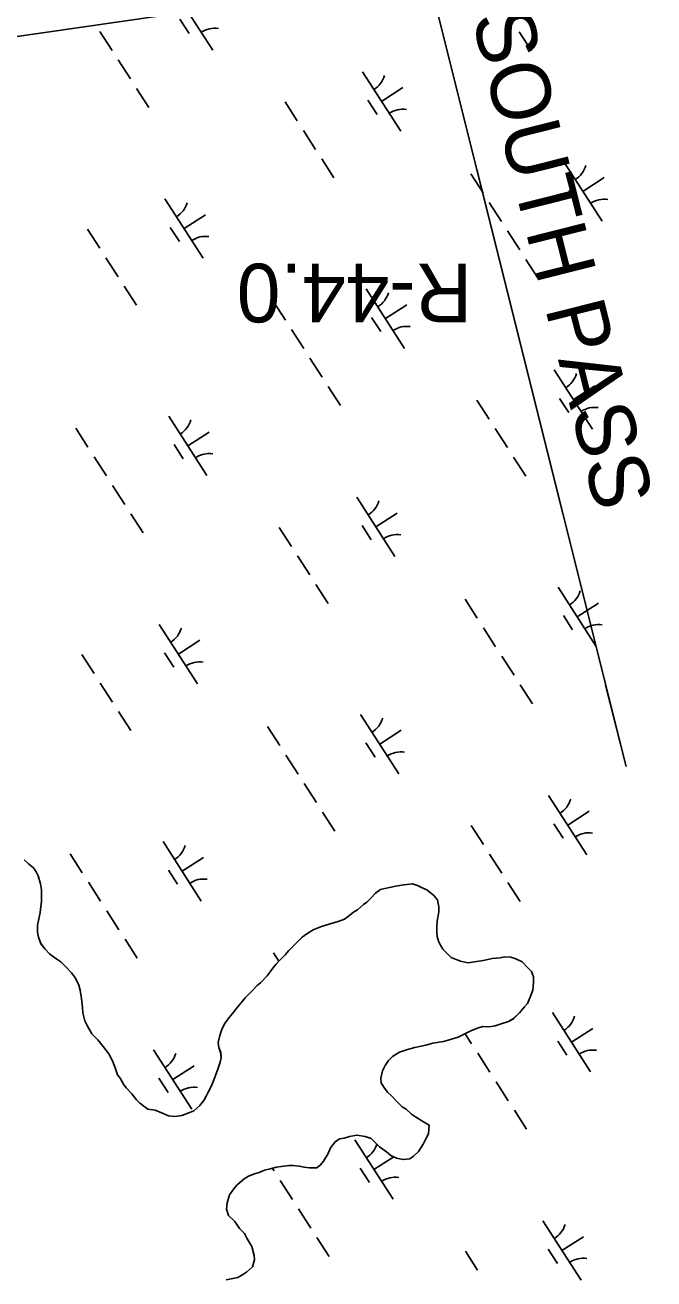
# Model space of a CAD drawing. Extents: x 3937982 to 3958556, y 219448 to 241894.
# Drawn here: x 3946955 to 3947400, y 234922 to 235810 of the extents above; entities that cross this region are included whole.
import ezdxf

# ---------------------------------------------------------------- set-up
doc = ezdxf.new("R2010")
doc.units = 0
for name, color, linetype in [('V-RIVR-RANG', 7, 'Continuous'), ('V-RIVR-RANG-IDEN', 7, 'Continuous'), ('V-TOPO-MINR', 7, 'Continuous'), ('V-TOPO-SHOR', 7, 'Continuous'), ('V-UTIL-LINE', 7, 'Continuous'), ('V-WETL-SWMP', 7, 'Continuous')]:
    doc.layers.add(name, color=color, linetype=linetype)

msp = doc.modelspace()

# ---------------------------------------------------------------- linework, layer by layer
at = {"layer": 'V-RIVR-RANG'}
for points in [[(3946957.437, 236974.182), (3947380.075, 235285.015)], [(3946957.437, 236974.182), (3947380.075, 235285.015)], [(3947264.913, 235745.284), (3947335.303, 235463.956)], [(3947365.643, 235342.694), (3947380.075, 235285.015)]]:
    msp.add_lwpolyline(points, dxfattribs=at)
at = {"layer": 'V-TOPO-MINR'}
msp.add_lwpolyline([(3946957.437, 236974.182), (3947380.075, 235285.015)], dxfattribs=at)
at = {"layer": 'V-TOPO-SHOR'}
for points in [[(3946953.848, 235218.996), (3946956.959, 235216.155), (3946960.42, 235213.311), (3946962.481, 235210.484), (3946963.845, 235207.668), (3946965.518, 235202.049), (3946966.161, 235197.84), (3946966.116, 235194.342)], [(3946966.116, 235194.342), (3946966.05, 235189.445), (3946965.655, 235185.951), (3946965.25, 235181.759), (3946964.125, 235176.176), (3946963.38, 235172.689), (3946963.314, 235167.79), (3946963.968, 235164.284), (3946965.657, 235159.712), (3946968.754, 235155.823), (3946971.861, 235152.633), (3946974.632, 235150.496), (3946977.056, 235148.717), (3946979.831, 235146.931), (3946983.282, 235143.386), (3946987.425, 235139.132), (3946990.172, 235135.247), (3946992.556, 235130.318), (3946993.559, 235126.805), (3946994.53, 235120.846), (3946995.146, 235114.54), (3946995.443, 235110.687), (3946996.768, 235105.072), (3946998.476, 235101.899), (3947001.897, 235095.907), (3947006.038, 235091.653), (3947009.824, 235087.056), (3947013.953, 235081.753), (3947016.337, 235076.824), (3947018.371, 235071.898), (3947020.054, 235066.977), (3947021.77, 235064.505), (3947024.164, 235060.276), (3947026.231, 235057.8), (3947030.024, 235053.55), (3947033.464, 235049.307), (3947035.881, 235046.827), (3947038.652, 235044.691), (3947041.423, 235042.555), (3947046.66, 235041.785), (3947052.228, 235039.612), (3947056.054, 235037.811), (3947060.596, 235037.402), (3947065.503, 235038.037), (3947070.429, 235040.07), (3947073.943, 235041.422), (3947078.193, 235045.217), (3947081.037, 235048.676), (3947082.827, 235051.801), (3947084.265, 235054.58), (3947086.42, 235058.75), (3947087.87, 235062.58), (3947089.32, 235066.41), (3947091.13, 235070.934), (3947092.592, 235075.812), (3947093.334, 235078.952), (3947093.037, 235082.804), (3947091.683, 235086.32), (3947091.38, 235089.822), (3947092.494, 235094.707), (3947093.948, 235098.885), (3947095.752, 235103.059), (3947098.962, 235107.564), (3947101.448, 235110.331), (3947105.005, 235114.833), (3947108.558, 235118.984), (3947110.34, 235121.409), (3947113.177, 235124.169), (3947115.657, 235126.586), (3947118.852, 235130.041), (3947121.328, 235132.11), (3947125.942, 235136.945), (3947128.076, 235139.716), (3947129.864, 235142.491), (3947131.994, 235144.912), (3947134.48, 235147.678), (3947138.734, 235151.819), (3947141.222, 235154.937), (3947145.476, 235159.078), (3947150.792, 235164.255), (3947153.975, 235166.661), (3947158.558, 235169.4), (3947164.536, 235171.769), (3947170.513, 235173.79), (3947176.132, 235175.464), (3947180.701, 235177.153), (3947184.586, 235179.9), (3947187.062, 235181.966), (3947189.885, 235183.678), (3947194.134, 235187.471), (3947196.604, 235189.187), (3947199.795, 235192.294), (3947202.635, 235195.405), (3947206.17, 235198.158), (3947209.328, 235198.815), (3947213.889, 235199.804), (3947217.047, 235200.462), (3947222.657, 235201.436), (3947228.962, 235202.053), (3947232.446, 235200.957), (3947235.227, 235199.521)], [(3947235.227, 235199.521), (3947239.053, 235197.721), (3947243.899, 235193.808), (3947246.653, 235190.623), (3947247.638, 235185.712), (3947247.591, 235182.214), (3947246.454, 235175.58), (3947246.051, 235171.388), (3947246.004, 235167.89), (3947246.311, 235164.738), (3947247.319, 235161.576), (3947248.681, 235158.758), (3947250.393, 235155.938), (3947253.153, 235153.102), (3947256.26, 235149.913), (3947259.74, 235148.467), (3947262.873, 235147.375), (3947268.108, 235146.255), (3947271.26, 235146.564), (3947278.975, 235147.861), (3947282.133, 235148.518), (3947285.289, 235149.178), (3947290.896, 235149.802), (3947294.052, 235150.46), (3947298.594, 235150.05), (3947302.08, 235148.954), (3947306.598, 235146.796), (3947310.395, 235142.896), (3947313.158, 235140.062), (3947314.505, 235136.193), (3947314.454, 235132.347), (3947314.03, 235126.754), (3947312.216, 235121.88), (3947310.407, 235117.356), (3947308.275, 235114.935), (3947304.722, 235110.784), (3947300.468, 235106.643), (3947296.944, 235104.591), (3947291.672, 235102.911), (3947287.457, 235101.568), (3947283.251, 235100.923), (3947278.702, 235100.984), (3947274.842, 235099.985), (3947270.621, 235098.293), (3947266.039, 235095.903), (3947261.112, 235093.519), (3947254.087, 235091.514), (3947250.925, 235090.506), (3947246.368, 235089.867), (3947243.21, 235089.208), (3947238.295, 235087.875), (3947235.137, 235087.217), (3947230.576, 235086.228), (3947225.311, 235084.897), (3947219.685, 235082.874), (3947214.747, 235079.789), (3947211.911, 235077.029), (3947209.416, 235073.563), (3947207.616, 235069.74), (3947206.498, 235064.505), (3947206.805, 235061.353), (3947208.513, 235058.183), (3947211.266, 235054.648), (3947213.68, 235052.166), (3947218.167, 235047.558), (3947221.624, 235044.363), (3947224.4, 235042.577), (3947228.201, 235039.028), (3947230.976, 235037.242), (3947235.485, 235034.383), (3947240.691, 235031.166), (3947240.263, 235025.224), (3947238.828, 235022.443), (3947236.319, 235017.929), (3947233.099, 235012.723), (3947229.556, 235009.273), (3947227.084, 235007.554), (3947222.177, 235006.921), (3947217.643, 235008.031), (3947213.469, 235009.836), (3947210.354, 235012.326), (3947205.503, 235015.888), (3947202.742, 235018.724), (3947199.635, 235021.915), (3947195.455, 235023.369), (3947189.52, 235024.147), (3947184.259, 235023.166), (3947180.396, 235022.169), (3947177.238, 235021.511), (3947174.064, 235019.453), (3947170.859, 235015.298), (3947169.054, 235011.124), (3947165.837, 235005.92), (3947163.701, 235003.149), (3947161.225, 235001.083), (3947155.628, 235001.156), (3947152.134, 235001.552), (3947148.644, 235002.297), (3947144.452, 235002.705), (3947141.304, 235002.746), (3947136.049, 235002.115)], [(3947136.049, 235002.115), (3947132.541, 235001.461), (3947127.98, 235000.472), (3947124.117, 234999.475), (3947120.246, 234997.777), (3947117.084, 234996.769), (3947112.863, 234995.076), (3947109.691, 234993.368), (3947104.385, 234988.891), (3947102.249, 234986.12), (3947099.396, 234981.96), (3947097.573, 234976.386), (3947097.161, 234971.843), (3947098.501, 234967.276), (3947102.992, 234963.018), (3947106.427, 234958.077), (3947109.877, 234954.532), (3947111.583, 234951.359), (3947115.004, 234945.367), (3947116.669, 234939.049), (3947116.978, 234935.895), (3947115.513, 234931.016), (3947111.264, 234927.224), (3947108.794, 234925.507), (3947105.267, 234923.455), (3947101.759, 234922.802), (3947096.848, 234921.817)]]:
    msp.add_lwpolyline(points, dxfattribs=at)
at = {"layer": 'V-UTIL-LINE'}
msp.add_lwpolyline([(3948094.548, 238926.698), (3947981.77, 238738.296), (3948844.302, 237642.921), (3949260.796, 236134.673), (3945931.135, 235655.081), (3945509.058, 234777.685), (3943601.185, 231807.758)], dxfattribs=at)
at = {"layer": 'V-WETL-SWMP'}
for p, q in [((3947060.333, 235834.038), (3947087.395, 235791.995)), ((3947064.129, 235813.886), (3947070.624, 235803.795)), ((3947007.458, 235805.262), (3947016.118, 235791.809)), ((3947304.443, 235805.01), (3947313.103, 235791.557)), ((3947020.448, 235785.082), (3947029.107, 235771.628)), ((3947193.462, 235776.739), (3947220.524, 235734.696)), ((3947206.993, 235755.718), (3947222.129, 235765.46)), ((3947033.437, 235764.901), (3947042.097, 235751.447)), ((3947197.258, 235756.587), (3947203.753, 235746.497)), ((3947138.596, 235755.342), (3947147.256, 235741.889)), ((3947151.586, 235735.162), (3947160.246, 235721.708)), ((3947164.576, 235714.981), (3947173.236, 235701.527)), ((3947336.028, 235713.049), (3947363.09, 235671.006)), ((3947270.163, 235704.454), (3947278.823, 235691.001)), ((3947349.559, 235692.028), (3947364.695, 235701.77)), ((3947053.595, 235686.71), (3947080.657, 235644.667)), ((3947339.824, 235692.897), (3947346.319, 235682.806)), ((3947283.153, 235684.274), (3947291.813, 235670.82)), ((3947067.126, 235665.688), (3947082.261, 235675.431)), ((3946998.729, 235665.313), (3947007.389, 235651.859)), ((3947057.391, 235666.558), (3947063.886, 235656.467)), ((3947296.143, 235664.093), (3947304.803, 235650.639)), ((3947011.719, 235645.132), (3947020.378, 235631.678)), ((3947309.133, 235643.912), (3947317.792, 235630.458)), ((3947024.708, 235624.951), (3947033.368, 235611.498)), ((3947196.161, 235623.02), (3947223.223, 235580.977)), ((3947130.296, 235614.425), (3947138.956, 235600.971)), ((3947209.692, 235601.998), (3947224.827, 235611.741)), ((3947199.957, 235602.867), (3947206.452, 235592.777)), ((3947143.285, 235594.244), (3947151.945, 235580.79)), ((3947156.275, 235574.063), (3947164.935, 235560.61)), ((3947329.29, 235565.721), (3947356.352, 235523.678)), ((3947169.265, 235553.883), (3947177.925, 235540.429)), ((3947342.821, 235544.7), (3947357.957, 235554.442)), ((3947274.424, 235544.324), (3947283.084, 235530.87)), ((3947333.086, 235545.569), (3947339.581, 235535.478)), ((3947056.293, 235532.99), (3947083.356, 235490.947)), ((3946990.428, 235524.395), (3946999.088, 235510.941)), ((3947069.824, 235511.969), (3947084.96, 235521.711)), ((3947287.414, 235524.143), (3947296.074, 235510.69)), ((3947060.089, 235512.838), (3947066.584, 235502.747)), ((3947003.418, 235504.215), (3947012.078, 235490.761)), ((3947300.404, 235503.963), (3947309.064, 235490.509)), ((3947016.408, 235484.034), (3947025.068, 235470.58)), ((3947189.423, 235475.692), (3947216.485, 235433.648)), ((3947029.398, 235463.853), (3947038.058, 235450.399)), ((3947202.954, 235454.67), (3947218.089, 235464.412)), ((3947193.219, 235455.539), (3947199.714, 235445.449)), ((3947134.556, 235454.295), (3947143.216, 235440.841)), ((3947147.546, 235434.114), (3947156.206, 235420.66)), ((3947160.536, 235413.933), (3947169.196, 235400.479)), ((3947331.988, 235412.001), (3947359.051, 235369.958)), ((3947266.123, 235403.407), (3947274.783, 235389.953)), ((3947345.52, 235390.98), (3947360.655, 235400.722)), ((3947049.555, 235385.662), (3947076.618, 235343.619)), ((3947335.784, 235391.849), (3947342.279, 235381.759)), ((3947279.113, 235383.226), (3947287.773, 235369.772)), ((3947063.086, 235364.641), (3947078.222, 235374.383)), ((3946994.689, 235364.265), (3947003.349, 235350.811)), ((3947053.351, 235365.51), (3947059.846, 235355.419)), ((3947292.103, 235363.045), (3947300.763, 235349.591)), ((3947007.679, 235344.084), (3947016.339, 235330.631)), ((3947305.093, 235342.864), (3947313.753, 235329.411)), ((3947020.669, 235323.904), (3947029.329, 235310.45)), ((3947192.121, 235321.972), (3947219.183, 235279.929)), ((3947126.256, 235313.377), (3947134.916, 235299.923)), ((3947205.652, 235300.95), (3947220.788, 235310.693)), ((3947195.917, 235301.82), (3947202.412, 235291.729)), ((3947139.246, 235293.196), (3947147.906, 235279.742)), ((3947152.236, 235273.016), (3947160.896, 235259.562)), ((3947325.25, 235264.673), (3947352.313, 235222.63)), ((3947165.226, 235252.835), (3947173.886, 235239.381)), ((3947338.782, 235243.652), (3947353.917, 235253.394)), ((3947270.384, 235243.276), (3947279.044, 235229.823)), ((3947329.046, 235244.521), (3947335.541, 235234.431)), ((3947052.254, 235231.942), (3947079.316, 235189.899)), ((3946986.389, 235223.348), (3946995.049, 235209.894)), ((3947065.785, 235210.921), (3947080.921, 235220.663)), ((3947283.374, 235223.096), (3947292.034, 235209.642)), ((3947056.05, 235211.79), (3947062.545, 235201.7)), ((3946999.379, 235203.167), (3947008.039, 235189.713)), ((3947296.364, 235202.915), (3947305.024, 235189.461)), ((3947012.369, 235182.986), (3947021.029, 235169.532)), ((3947025.359, 235162.805), (3947034.019, 235149.351)), ((3947130.517, 235153.247), (3947134.26, 235147.433)), ((3947327.949, 235110.954), (3947355.011, 235068.911)), ((3947266.189, 235095.981), (3947270.744, 235088.905)), ((3947341.48, 235089.932), (3947356.616, 235099.675)), ((3947045.516, 235084.614), (3947072.578, 235042.571)), ((3947331.745, 235090.801), (3947338.24, 235080.711)), ((3947059.047, 235063.593), (3947074.183, 235073.335)), ((3947275.074, 235082.178), (3947283.734, 235068.724)), ((3947049.312, 235064.462), (3947055.807, 235054.372)), ((3947288.064, 235061.997), (3947296.724, 235048.543)), ((3947301.054, 235041.817), (3947309.714, 235028.363)), ((3947188.082, 235020.924), (3947215.144, 234978.881)), ((3947201.613, 234999.903), (3947215.608, 235008.911)), ((3947129.619, 235000.829), (3947130.877, 234998.875)), ((3947191.878, 235000.772), (3947198.373, 234990.681)), ((3947135.207, 234992.149), (3947143.867, 234978.695)), ((3947148.197, 234971.968), (3947156.856, 234958.514)), ((3947321.211, 234963.626), (3947348.273, 234921.582)), ((3947161.186, 234951.787), (3947169.846, 234938.333)), ((3947334.742, 234942.604), (3947349.878, 234952.346)), ((3947266.345, 234942.229), (3947275.005, 234928.775)), ((3947325.007, 234943.473), (3947331.502, 234933.383))]:
    msp.add_line(p, q, dxfattribs=at)
for points in [[(3947170.512, 235173.79), (3947164.537, 235171.77), (3947158.558, 235169.4), (3947153.974, 235166.662), (3947150.793, 235164.255), (3947145.476, 235159.078), (3947141.223, 235154.936), (3947138.733, 235151.82), (3947134.48, 235147.678), (3947131.994, 235144.912), (3947129.863, 235142.491), (3947128.076, 235139.716), (3947125.941, 235136.945), (3947121.328, 235132.109), (3947118.852, 235130.042), (3947115.657, 235126.586), (3947113.176, 235124.17), (3947110.341, 235121.409), (3947108.559, 235118.983), (3947105.006, 235114.832), (3947101.447, 235110.331), (3947098.962, 235107.565), (3947095.753, 235103.059), (3947093.948, 235098.885), (3947092.494, 235094.706), (3947091.379, 235089.823), (3947091.683, 235086.32), (3947093.036, 235082.804), (3947093.334, 235078.951), (3947092.593, 235075.812), (3947091.129, 235070.934), (3947089.32, 235066.409), (3947087.869, 235062.58), (3947086.419, 235058.751), (3947084.265, 235054.581), (3947082.828, 235051.801), (3947081.038, 235048.676), (3947078.193, 235045.216), (3947073.944, 235041.423), (3947070.428, 235040.071), (3947065.503, 235038.037), (3947060.596, 235037.402), (3947056.053, 235037.812), (3947052.229, 235039.612), (3947046.66, 235041.785), (3947041.422, 235042.554), (3947038.652, 235044.69), (3947035.881, 235046.826), (3947033.465, 235049.307), (3947030.023, 235053.551), (3947026.231, 235057.8), (3947024.164, 235060.276), (3947021.771, 235064.506), (3947020.055, 235066.978), (3947018.371, 235071.898), (3947016.337, 235076.823), (3947013.953, 235081.753), (3947009.825, 235087.056), (3947006.038, 235091.654), (3947001.896, 235095.907), (3946998.477, 235101.9), (3946996.769, 235105.072), (3946995.444, 235110.687), (3946995.146, 235114.54), (3946994.53, 235120.845), (3946993.559, 235126.806), (3946992.556, 235130.318), (3946990.172, 235135.247), (3946987.425, 235139.132), (3946983.283, 235143.385), (3946979.831, 235146.93), (3946977.056, 235148.716), (3946974.631, 235150.497), (3946971.86, 235152.633), (3946968.754, 235155.823), (3946965.657, 235159.713), (3946963.968, 235164.283), (3946963.315, 235167.79), (3946963.38, 235172.688), (3946964.126, 235176.176), (3946965.249, 235181.759), (3946965.655, 235185.952), (3946966.051, 235189.446), (3946966.116, 235194.343), (3946966.162, 235197.841), (3946965.518, 235202.048), (3946963.844, 235207.668), (3946962.481, 235210.484), (3946960.42, 235213.311), (3946956.959, 235216.155), (3946953.848, 235218.996)], [(3947199.635, 235021.914), (3947202.742, 235018.724), (3947205.503, 235015.888), (3947210.354, 235012.326), (3947213.469, 235009.835), (3947217.644, 235008.031), (3947222.177, 235006.921), (3947227.084, 235007.555), (3947229.556, 235009.272), (3947233.1, 235012.724), (3947236.318, 235017.929), (3947238.827, 235022.444), (3947240.263, 235025.224), (3947240.692, 235031.166), (3947235.486, 235034.383), (3947230.976, 235037.242), (3947228.201, 235039.028), (3947224.399, 235042.577), (3947221.624, 235044.363), (3947218.168, 235047.558), (3947213.681, 235052.165), (3947211.265, 235054.647), (3947208.513, 235058.182), (3947206.806, 235061.353), (3947206.497, 235064.506), (3947207.616, 235069.739), (3947209.416, 235073.563), (3947211.911, 235077.029), (3947214.747, 235079.79), (3947219.686, 235082.874), (3947225.31, 235084.898), (3947230.576, 235086.228), (3947235.137, 235087.217), (3947238.295, 235087.875), (3947243.21, 235089.209), (3947246.368, 235089.867), (3947250.925, 235090.506), (3947254.087, 235091.514), (3947261.111, 235093.52), (3947266.04, 235095.903), (3947270.62, 235098.292), (3947274.841, 235099.985), (3947278.702, 235100.983), (3947283.25, 235100.923), (3947287.457, 235101.567), (3947291.673, 235102.911), (3947296.943, 235104.59), (3947300.469, 235106.642), (3947304.722, 235110.784), (3947308.276, 235114.936), (3947310.407, 235117.356), (3947312.216, 235121.88), (3947314.03, 235126.754), (3947314.454, 235132.347), (3947314.505, 235136.194), (3947313.157, 235140.061), (3947310.396, 235142.896), (3947306.599, 235146.795), (3947302.08, 235148.954), (3947298.595, 235150.05), (3947294.053, 235150.46), (3947290.895, 235149.802), (3947285.289, 235149.177), (3947282.132, 235148.519), (3947278.974, 235147.861), (3947271.26, 235146.564), (3947268.107, 235146.256), (3947262.874, 235147.375), (3947259.74, 235148.466), (3947256.261, 235149.912), (3947253.154, 235153.101), (3947250.393, 235155.937), (3947248.681, 235158.759), (3947247.319, 235161.576), (3947246.311, 235164.738), (3947246.003, 235167.89), (3947246.05, 235171.388), (3947246.455, 235175.581), (3947247.592, 235182.214), (3947247.639, 235185.712), (3947246.654, 235190.623), (3947243.898, 235193.808), (3947239.052, 235197.721), (3947235.227, 235199.521), (3947232.447, 235200.957), (3947228.963, 235202.053), (3947222.657, 235201.437), (3947217.047, 235200.462), (3947213.889, 235199.804), (3947209.328, 235198.815), (3947206.171, 235198.157), (3947202.635, 235195.405), (3947199.795, 235192.294), (3947196.605, 235189.187), (3947194.134, 235187.471), (3947189.885, 235183.679), (3947187.063, 235181.967), (3947184.587, 235179.9), (3947180.702, 235177.153), (3947176.132, 235175.464), (3947170.512, 235173.79)], [(3947096.848, 234921.817), (3947101.76, 234922.802), (3947105.267, 234923.455), (3947108.793, 234925.507), (3947111.264, 234927.224), (3947115.513, 234931.016), (3947116.977, 234935.895), (3947116.669, 234939.048), (3947115.004, 234945.367), (3947111.584, 234951.36), (3947109.877, 234954.531), (3947106.426, 234958.076), (3947102.993, 234963.019), (3947098.501, 234967.277), (3947097.162, 234971.843), (3947097.572, 234976.386), (3947099.395, 234981.96), (3947102.249, 234986.12), (3947104.385, 234988.891), (3947109.692, 234993.368), (3947112.864, 234995.076), (3947117.085, 234996.769), (3947120.247, 234997.777), (3947124.118, 234999.475), (3947127.979, 235000.473), (3947132.541, 235001.462), (3947136.048, 235002.115), (3947141.304, 235002.745), (3947144.452, 235002.704), (3947148.645, 235002.298), (3947152.134, 235001.552), (3947155.627, 235001.156), (3947161.224, 235001.082), (3947163.701, 235003.148), (3947165.837, 235005.919), (3947169.054, 235011.124), (3947170.859, 235015.298), (3947174.063, 235019.454), (3947177.239, 235021.511), (3947180.396, 235022.169), (3947184.258, 235023.167), (3947189.519, 235024.147), (3947195.456, 235023.369), (3947199.635, 235021.914)]]:
    msp.add_lwpolyline(points, dxfattribs=at)
for centre, start, end in [((3947089.014, 235789.919), 81.996677, 123.540335), ((3947192.243, 235779.072), 301.99668, 343.540338), ((3947222.143, 235732.62), 81.996677, 123.540335), ((3947334.809, 235715.382), 301.99668, 343.540338), ((3947364.709, 235668.93), 81.996677, 123.540335), ((3947052.375, 235689.043), 301.99668, 343.540338), ((3947082.275, 235642.591), 81.996677, 123.540335), ((3947194.941, 235625.353), 301.99668, 343.540338), ((3947224.841, 235578.901), 81.996677, 123.540335), ((3947328.071, 235568.054), 301.99668, 343.540338), ((3947357.971, 235521.602), 81.996677, 123.540335), ((3947055.074, 235535.323), 301.99668, 343.540338), ((3947084.974, 235488.871), 81.996677, 123.540335), ((3947188.203, 235478.024), 301.99668, 343.540338), ((3947218.103, 235431.573), 81.996677, 123.540335), ((3947330.769, 235414.334), 301.99668, 343.540338), ((3947360.669, 235367.882), 81.996677, 123.540335), ((3947048.336, 235387.995), 301.99668, 343.540338), ((3947078.236, 235341.543), 81.996677, 123.540335), ((3947190.902, 235324.305), 301.99668, 343.540338), ((3947220.802, 235277.853), 81.996677, 123.540335), ((3947324.031, 235267.006), 301.99668, 343.540338), ((3947353.931, 235220.554), 81.996677, 123.540335), ((3947051.035, 235234.275), 301.99668, 343.540338), ((3947080.935, 235187.823), 81.996677, 123.540335), ((3947326.73, 235113.287), 301.99668, 343.540338), ((3947356.63, 235066.835), 81.996677, 123.540335), ((3947044.297, 235086.947), 301.99668, 343.540338), ((3947074.197, 235040.495), 81.996677, 123.540335), ((3947186.863, 235023.257), 301.99668, 342.019929), ((3947216.763, 234976.805), 81.996677, 123.540335), ((3947319.992, 234965.958), 301.99668, 343.540338), ((3947349.892, 234919.507), 81.996677, 123.540335)]:
    msp.add_arc(centre, 17.623, start, end, dxfattribs=at)

# ---------------------------------------------------------------- texts
at = {"layer": 'V-RIVR-RANG-IDEN'}
for s, height, rotation, p in [('ENTRANCE RANGE SOUTH PASS', 42, 284.166868, (3947138.6, 236338.674)), ('R-44.0', 41.5, 180, (3947271.032, 235640.872))]:
    msp.add_text(s, height=height, rotation=rotation, dxfattribs=at).set_placement(p)

doc.saveas('drawing.dxf')
